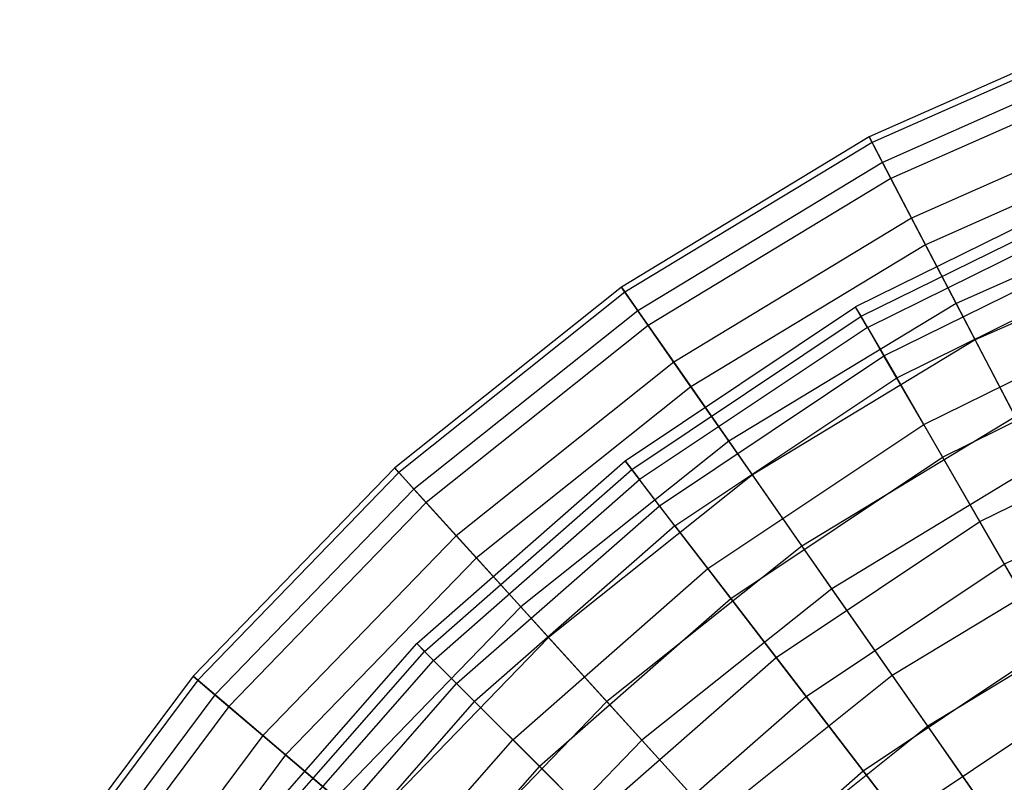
# Model space of a CAD drawing. Extents: x 0.2 to 40.1, y -6.7 to 6.7.
# Tile 297 of 516: x 19.5 to 20.5, y 4.9 to 5.7. Entities that reach past the tile are written whole.
import ezdxf

# ---------------------------------------------------------------- set-up
doc = ezdxf.new("R2010")
doc.units = 0
doc.header["$MEASUREMENT"] = 0
doc.layers.get('0').update_dxf_attribs({"color": 13, "linetype": 'CONTINUOUS'})

# ---------------------------------------------------------------- blocks, each defined once
blk = doc.blocks.new('SNOWBALL_XIV_PM3_STL')
at = {"color": 0}
for p, q in [((20.6522, 5.6686, 15.2437), (20.3756, 5.5462, 15.2437)), ((20.6522, 5.6686, 15.2437), (20.3756, 5.5462, 15.2437)), ((20.6544, 5.6626, 14.9512), (20.3785, 5.5405, 14.9512)), ((20.6544, 5.6626, 14.9512), (20.3785, 5.5405, 14.9512)), ((20.6625, 5.6406, 15.5348), (20.3894, 5.5197, 15.5348)), ((20.6625, 5.6406, 15.5348), (20.3894, 5.5197, 15.5348)), ((20.669, 5.6228, 14.6618), (20.3982, 5.5029, 14.6618)), ((20.669, 5.6228, 14.6618), (20.3982, 5.5029, 14.6618)), ((20.6851, 5.579, 15.8199), (20.4198, 5.4615, 15.8199)), ((20.6851, 5.579, 15.8199), (20.4198, 5.4615, 15.8199)), ((20.6959, 5.5497, 14.3798), (20.4342, 5.4338, 14.3798)), ((20.6959, 5.5497, 14.3798), (20.4342, 5.4338, 14.3798)), ((20.3756, 5.5462, 15.2437), (20.117, 5.3894, 15.2437)), ((20.3756, 5.5462, 15.2437), (20.117, 5.3894, 15.2437)), ((20.3785, 5.5405, 14.9512), (20.1206, 5.3842, 14.9512)), ((20.3785, 5.5405, 14.9512), (20.1206, 5.3842, 14.9512)), ((20.3756, 5.5462, 15.2437), (20.3894, 5.5197, 15.5348)), ((20.3756, 5.5462, 15.2437), (20.3894, 5.5197, 15.5348)), ((20.3785, 5.5405, 14.9512), (20.3756, 5.5462, 15.2437)), ((20.3785, 5.5405, 14.9512), (20.3756, 5.5462, 15.2437)), ((20.3982, 5.5029, 14.6618), (20.3785, 5.5405, 14.9512)), ((20.3982, 5.5029, 14.6618), (20.3785, 5.5405, 14.9512)), ((20.3894, 5.5197, 15.5348), (20.1341, 5.3649, 15.5348)), ((20.3894, 5.5197, 15.5348), (20.1341, 5.3649, 15.5348)), ((20.3894, 5.5197, 15.5348), (20.4198, 5.4615, 15.8199)), ((20.3894, 5.5197, 15.5348), (20.4198, 5.4615, 15.8199)), ((20.3982, 5.5029, 14.6618), (20.1449, 5.3493, 14.6618)), ((20.3982, 5.5029, 14.6618), (20.1449, 5.3493, 14.6618)), ((20.6209, 5.4969, 15.0925), (20.3614, 5.369, 15.0925)), ((20.6209, 5.4969, 15.0925), (20.3614, 5.369, 15.0925)), ((20.4342, 5.4338, 14.3798), (20.3982, 5.5029, 14.6618)), ((20.4342, 5.4338, 14.3798), (20.3982, 5.5029, 14.6618)), ((20.3672, 5.3591, 15.3825), (20.6253, 5.4863, 15.3825)), ((20.3672, 5.3591, 15.3825), (20.6253, 5.4863, 15.3825)), ((20.7198, 5.4848, 16.0947), (20.4662, 5.3725, 16.0947)), ((20.7198, 5.4848, 16.0947), (20.4662, 5.3725, 16.0947)), ((20.3738, 5.3475, 14.8034), (20.6304, 5.474, 14.8034)), ((20.3738, 5.3475, 14.8034), (20.6304, 5.474, 14.8034)), ((20.4198, 5.4615, 15.8199), (20.1716, 5.3111, 15.8199)), ((20.4198, 5.4615, 15.8199), (20.1716, 5.3111, 15.8199)), ((20.4198, 5.4615, 15.8199), (20.4662, 5.3725, 16.0947)), ((20.4198, 5.4615, 15.8199), (20.4662, 5.3725, 16.0947)), ((20.3909, 5.3179, 15.6688), (20.6435, 5.4424, 15.6688)), ((20.3909, 5.3179, 15.6688), (20.6435, 5.4424, 15.6688)), ((20.7347, 5.4444, 14.1096), (20.4861, 5.3344, 14.1096)), ((20.7347, 5.4444, 14.1096), (20.4861, 5.3344, 14.1096)), ((20.4342, 5.4338, 14.3798), (20.1895, 5.2855, 14.3798)), ((20.4342, 5.4338, 14.3798), (20.1895, 5.2855, 14.3798)), ((20.4861, 5.3344, 14.1096), (20.4342, 5.4338, 14.3798)), ((20.4861, 5.3344, 14.1096), (20.4342, 5.4338, 14.3798)), ((20.4042, 5.295, 14.5196), (20.6536, 5.418, 14.5196)), ((20.4042, 5.295, 14.5196), (20.6536, 5.418, 14.5196)), ((20.117, 5.3894, 15.2437), (19.8805, 5.2008, 15.2437)), ((20.117, 5.3894, 15.2437), (19.8805, 5.2008, 15.2437)), ((20.1206, 5.3842, 14.9512), (19.8848, 5.1961, 14.9512)), ((20.1206, 5.3842, 14.9512), (19.8848, 5.1961, 14.9512)), ((20.117, 5.3894, 15.2437), (20.1341, 5.3649, 15.5348)), ((20.117, 5.3894, 15.2437), (20.1341, 5.3649, 15.5348)), ((20.1206, 5.3842, 14.9512), (20.117, 5.3894, 15.2437)), ((20.1206, 5.3842, 14.9512), (20.117, 5.3894, 15.2437)), ((20.1449, 5.3493, 14.6618), (20.1206, 5.3842, 14.9512)), ((20.1449, 5.3493, 14.6618), (20.1206, 5.3842, 14.9512)), ((20.1341, 5.3649, 15.5348), (19.9006, 5.1787, 15.5348)), ((20.1341, 5.3649, 15.5348), (19.9006, 5.1787, 15.5348)), ((20.1209, 5.2082, 15.0925), (20.3614, 5.369, 15.0925)), ((20.1209, 5.2082, 15.0925), (20.3614, 5.369, 15.0925)), ((20.1341, 5.3649, 15.5348), (20.1716, 5.3111, 15.8199)), ((20.1341, 5.3649, 15.5348), (20.1716, 5.3111, 15.8199)), ((20.4662, 5.3725, 16.0947), (20.229, 5.2288, 16.0947)), ((20.4662, 5.3725, 16.0947), (20.229, 5.2288, 16.0947)), ((20.3738, 5.3475, 14.8034), (20.3614, 5.369, 15.0925)), ((20.3738, 5.3475, 14.8034), (20.3614, 5.369, 15.0925)), ((20.3672, 5.3591, 15.3825), (20.3614, 5.369, 15.0925)), ((20.3672, 5.3591, 15.3825), (20.3614, 5.369, 15.0925)), ((20.4324, 5.2461, 15.9469), (20.6752, 5.3659, 15.9469)), ((20.4324, 5.2461, 15.9469), (20.6752, 5.3659, 15.9469)), ((20.4662, 5.3725, 16.0947), (20.5279, 5.2541, 16.355)), ((20.4662, 5.3725, 16.0947), (20.5279, 5.2541, 16.355)), ((20.1279, 5.1992, 15.3825), (20.3672, 5.3591, 15.3825)), ((20.1279, 5.1992, 15.3825), (20.3672, 5.3591, 15.3825)), ((20.3909, 5.3179, 15.6688), (20.3672, 5.3591, 15.3825)), ((20.3909, 5.3179, 15.6688), (20.3672, 5.3591, 15.3825)), ((20.1449, 5.3493, 14.6618), (19.9133, 5.1647, 14.6618)), ((20.1449, 5.3493, 14.6618), (19.9133, 5.1647, 14.6618)), ((20.3738, 5.3475, 14.8034), (20.136, 5.1886, 14.8034)), ((20.3738, 5.3475, 14.8034), (20.136, 5.1886, 14.8034)), ((20.1895, 5.2855, 14.3798), (20.1449, 5.3493, 14.6618)), ((20.1895, 5.2855, 14.3798), (20.1449, 5.3493, 14.6618)), ((20.3738, 5.3475, 14.8034), (20.4042, 5.295, 14.5196)), ((20.3738, 5.3475, 14.8034), (20.4042, 5.295, 14.5196)), ((20.4861, 5.3344, 14.1096), (20.2536, 5.1935, 14.1096)), ((20.4861, 5.3344, 14.1096), (20.2536, 5.1935, 14.1096)), ((20.553, 5.2061, 13.8553), (20.4861, 5.3344, 14.1096)), ((20.553, 5.2061, 13.8553), (20.4861, 5.3344, 14.1096)), ((20.452, 5.2122, 14.2455), (20.6902, 5.3297, 14.2455)), ((20.452, 5.2122, 14.2455), (20.6902, 5.3297, 14.2455)), ((20.1568, 5.1614, 15.6688), (20.3909, 5.3179, 15.6688)), ((20.1568, 5.1614, 15.6688), (20.3909, 5.3179, 15.6688)), ((20.4324, 5.2461, 15.9469), (20.3909, 5.3179, 15.6688)), ((20.4324, 5.2461, 15.9469), (20.3909, 5.3179, 15.6688)), ((20.1716, 5.3111, 15.8199), (19.9447, 5.1301, 15.8199)), ((20.1716, 5.3111, 15.8199), (19.9447, 5.1301, 15.8199)), ((20.1716, 5.3111, 15.8199), (20.229, 5.2288, 16.0947)), ((20.1716, 5.3111, 15.8199), (20.229, 5.2288, 16.0947)), ((20.1729, 5.1405, 14.5196), (20.4042, 5.295, 14.5196)), ((20.1729, 5.1405, 14.5196), (20.4042, 5.295, 14.5196)), ((20.4042, 5.295, 14.5196), (20.452, 5.2122, 14.2455)), ((20.4042, 5.295, 14.5196), (20.452, 5.2122, 14.2455)), ((20.1895, 5.2855, 14.3798), (19.9657, 5.107, 14.3798)), ((20.1895, 5.2855, 14.3798), (19.9657, 5.107, 14.3798)), ((20.2536, 5.1935, 14.1096), (20.1895, 5.2855, 14.3798)), ((20.2536, 5.1935, 14.1096), (20.1895, 5.2855, 14.3798)), ((20.5279, 5.2541, 16.355), (20.3054, 5.1192, 16.355)), ((20.5279, 5.2541, 16.355), (20.3054, 5.1192, 16.355)), ((20.4908, 5.1449, 16.2125), (20.7199, 5.2579, 16.2125)), ((20.4908, 5.1449, 16.2125), (20.7199, 5.2579, 16.2125)), ((20.2072, 5.0957, 15.9469), (20.4324, 5.2461, 15.9469)), ((20.2072, 5.0957, 15.9469), (20.4324, 5.2461, 15.9469)), ((20.4908, 5.1449, 16.2125), (20.4324, 5.2461, 15.9469)), ((20.4908, 5.1449, 16.2125), (20.4324, 5.2461, 15.9469)), ((20.229, 5.2288, 16.0947), (20.0122, 5.0558, 16.0947)), ((20.229, 5.2288, 16.0947), (20.0122, 5.0558, 16.0947)), ((20.229, 5.2288, 16.0947), (20.3054, 5.1192, 16.355)), ((20.229, 5.2288, 16.0947), (20.3054, 5.1192, 16.355)), ((20.2311, 5.0646, 14.2455), (20.452, 5.2122, 14.2455)), ((20.2311, 5.0646, 14.2455), (20.452, 5.2122, 14.2455)), ((20.452, 5.2122, 14.2455), (20.5164, 5.1005, 13.9856)), ((20.452, 5.2122, 14.2455), (20.5164, 5.1005, 13.9856)), ((20.5164, 5.1005, 13.9856), (20.7396, 5.2105, 13.9856)), ((20.5164, 5.1005, 13.9856), (20.7396, 5.2105, 13.9856)), ((19.8805, 5.2008, 15.2437), (19.6701, 4.9835, 15.2437)), ((19.8805, 5.2008, 15.2437), (19.6701, 4.9835, 15.2437)), ((19.8805, 5.2008, 15.2437), (19.9006, 5.1787, 15.5348)), ((19.8805, 5.2008, 15.2437), (19.9006, 5.1787, 15.5348)), ((19.8848, 5.1961, 14.9512), (19.8805, 5.2008, 15.2437)), ((19.8848, 5.1961, 14.9512), (19.8805, 5.2008, 15.2437)), ((19.9034, 5.0175, 15.0925), (20.1209, 5.2082, 15.0925)), ((19.9034, 5.0175, 15.0925), (20.1209, 5.2082, 15.0925)), ((19.9115, 5.0094, 15.3825), (20.1279, 5.1992, 15.3825)), ((19.9115, 5.0094, 15.3825), (20.1279, 5.1992, 15.3825)), ((20.1209, 5.2082, 15.0925), (20.136, 5.1886, 14.8034)), ((20.1279, 5.1992, 15.3825), (20.1209, 5.2082, 15.0925)), ((20.1209, 5.2082, 15.0925), (20.136, 5.1886, 14.8034)), ((20.1279, 5.1992, 15.3825), (20.1209, 5.2082, 15.0925)), ((20.1568, 5.1614, 15.6688), (20.1279, 5.1992, 15.3825)), ((20.1568, 5.1614, 15.6688), (20.1279, 5.1992, 15.3825)), ((20.553, 5.2061, 13.8553), (20.3364, 5.0748, 13.8553)), ((20.553, 5.2061, 13.8553), (20.3364, 5.0748, 13.8553)), ((19.8848, 5.1961, 14.9512), (19.6749, 4.9794, 14.9512)), ((19.8848, 5.1961, 14.9512), (19.6749, 4.9794, 14.9512)), ((19.9133, 5.1647, 14.6618), (19.8848, 5.1961, 14.9512)), ((19.9133, 5.1647, 14.6618), (19.8848, 5.1961, 14.9512)), ((19.9209, 5, 14.8034), (20.136, 5.1886, 14.8034)), ((19.9209, 5, 14.8034), (20.136, 5.1886, 14.8034)), ((20.2536, 5.1935, 14.1096), (20.0411, 5.024, 14.1096)), ((20.2536, 5.1935, 14.1096), (20.0411, 5.024, 14.1096)), ((20.1729, 5.1405, 14.5196), (20.136, 5.1886, 14.8034)), ((20.1729, 5.1405, 14.5196), (20.136, 5.1886, 14.8034)), ((20.3364, 5.0748, 13.8553), (20.2536, 5.1935, 14.1096)), ((20.3364, 5.0748, 13.8553), (20.2536, 5.1935, 14.1096)), ((19.9006, 5.1787, 15.5348), (19.6928, 4.9642, 15.5348)), ((19.9006, 5.1787, 15.5348), (19.6928, 4.9642, 15.5348)), ((19.9006, 5.1787, 15.5348), (19.9447, 5.1301, 15.8199)), ((19.9006, 5.1787, 15.5348), (19.9447, 5.1301, 15.8199)), ((19.9133, 5.1647, 14.6618), (19.7073, 4.9519, 14.6618)), ((19.9133, 5.1647, 14.6618), (19.7073, 4.9519, 14.6618)), ((19.9657, 5.107, 14.3798), (19.9133, 5.1647, 14.6618)), ((19.9657, 5.107, 14.3798), (19.9133, 5.1647, 14.6618)), ((19.9451, 4.9758, 15.6688), (20.1568, 5.1614, 15.6688)), ((19.9451, 4.9758, 15.6688), (20.1568, 5.1614, 15.6688)), ((20.2072, 5.0957, 15.9469), (20.1568, 5.1614, 15.6688)), ((20.2072, 5.0957, 15.9469), (20.1568, 5.1614, 15.6688)), ((20.1729, 5.1405, 14.5196), (19.9638, 4.9571, 14.5196)), ((20.1729, 5.1405, 14.5196), (19.9638, 4.9571, 14.5196)), ((20.1729, 5.1405, 14.5196), (20.2311, 5.0646, 14.2455)), ((20.1729, 5.1405, 14.5196), (20.2311, 5.0646, 14.2455)), ((20.2784, 5.003, 16.2125), (20.4908, 5.1449, 16.2125)), ((20.2784, 5.003, 16.2125), (20.4908, 5.1449, 16.2125)), ((20.5654, 5.0158, 16.4615), (20.4908, 5.1449, 16.2125)), ((20.5654, 5.0158, 16.4615), (20.4908, 5.1449, 16.2125)), ((19.9447, 5.1301, 15.8199), (19.7428, 4.9216, 15.8199)), ((19.9447, 5.1301, 15.8199), (19.7428, 4.9216, 15.8199)), ((19.9447, 5.1301, 15.8199), (20.0122, 5.0558, 16.0947)), ((19.9447, 5.1301, 15.8199), (20.0122, 5.0558, 16.0947)), ((20.3054, 5.1192, 16.355), (20.1019, 4.957, 16.355)), ((20.3054, 5.1192, 16.355), (20.1019, 4.957, 16.355)), ((20.3054, 5.1192, 16.355), (20.3996, 4.9842, 16.5968)), ((20.3054, 5.1192, 16.355), (20.3996, 4.9842, 16.5968)), ((19.9657, 5.107, 14.3798), (19.7666, 4.9014, 14.3798)), ((19.9657, 5.107, 14.3798), (19.7666, 4.9014, 14.3798)), ((20.0411, 5.024, 14.1096), (19.9657, 5.107, 14.3798)), ((20.0411, 5.024, 14.1096), (19.9657, 5.107, 14.3798)), ((20.6041, 5.1081, 16.5968), (20.3996, 4.9842, 16.5968)), ((20.6041, 5.1081, 16.5968), (20.3996, 4.9842, 16.5968)), ((20.0037, 4.9172, 15.9469), (20.2072, 5.0957, 15.9469)), ((20.0037, 4.9172, 15.9469), (20.2072, 5.0957, 15.9469)), ((20.2784, 5.003, 16.2125), (20.2072, 5.0957, 15.9469)), ((20.2784, 5.003, 16.2125), (20.2072, 5.0957, 15.9469)), ((20.3096, 4.9623, 13.9856), (20.5164, 5.1005, 13.9856)), ((20.3096, 4.9623, 13.9856), (20.5164, 5.1005, 13.9856)), ((20.5164, 5.1005, 13.9856), (20.5966, 4.9616, 13.7437)), ((20.5164, 5.1005, 13.9856), (20.5966, 4.9616, 13.7437)), ((20.0314, 4.8895, 14.2455), (20.2311, 5.0646, 14.2455)), ((20.0314, 4.8895, 14.2455), (20.2311, 5.0646, 14.2455)), ((20.3364, 5.0748, 13.8553), (20.1384, 4.9168, 13.8553)), ((20.3364, 5.0748, 13.8553), (20.1384, 4.9168, 13.8553)), ((20.2311, 5.0646, 14.2455), (20.3096, 4.9623, 13.9856)), ((20.2311, 5.0646, 14.2455), (20.3096, 4.9623, 13.9856)), ((20.4366, 4.9312, 13.6209), (20.3364, 5.0748, 13.8553)), ((20.4366, 4.9312, 13.6209), (20.3364, 5.0748, 13.8553)), ((20.0122, 5.0558, 16.0947), (19.8192, 4.8566, 16.0947)), ((20.0122, 5.0558, 16.0947), (19.8192, 4.8566, 16.0947)), ((20.0122, 5.0558, 16.0947), (20.1019, 4.957, 16.355)), ((20.0122, 5.0558, 16.0947), (20.1019, 4.957, 16.355)), ((20.634, 5.0509, 13.6209), (20.4366, 4.9312, 13.6209)), ((20.634, 5.0509, 13.6209), (20.4366, 4.9312, 13.6209)), ((20.0411, 5.024, 14.1096), (19.852, 4.8287, 14.1096)), ((20.0411, 5.024, 14.1096), (19.852, 4.8287, 14.1096)), ((20.1384, 4.9168, 13.8553), (20.0411, 5.024, 14.1096)), ((20.1384, 4.9168, 13.8553), (20.0411, 5.024, 14.1096)), ((19.7126, 4.8, 15.0925), (19.9034, 5.0175, 15.0925)), ((19.7126, 4.8, 15.0925), (19.9034, 5.0175, 15.0925)), ((19.9115, 5.0094, 15.3825), (19.9034, 5.0175, 15.0925)), ((19.9115, 5.0094, 15.3825), (19.9034, 5.0175, 15.0925)), ((19.9034, 5.0175, 15.0925), (19.9209, 5, 14.8034)), ((19.9034, 5.0175, 15.0925), (19.9209, 5, 14.8034)), ((20.3692, 4.8847, 16.4615), (20.5654, 5.0158, 16.4615)), ((20.3692, 4.8847, 16.4615), (20.5654, 5.0158, 16.4615)), ((19.7217, 4.793, 15.3825), (19.9115, 5.0094, 15.3825)), ((19.7217, 4.793, 15.3825), (19.9115, 5.0094, 15.3825)), ((19.9451, 4.9758, 15.6688), (19.9115, 5.0094, 15.3825)), ((19.9451, 4.9758, 15.6688), (19.9115, 5.0094, 15.3825)), ((20.0863, 4.8345, 16.2125), (20.2784, 5.003, 16.2125)), ((20.0863, 4.8345, 16.2125), (20.2784, 5.003, 16.2125)), ((20.3692, 4.8847, 16.4615), (20.2784, 5.003, 16.2125)), ((20.3692, 4.8847, 16.4615), (20.2784, 5.003, 16.2125)), ((19.7323, 4.7849, 14.8034), (19.9209, 5, 14.8034)), ((19.7323, 4.7849, 14.8034), (19.9209, 5, 14.8034)), ((19.9209, 5, 14.8034), (19.9638, 4.9571, 14.5196)), ((19.9209, 5, 14.8034), (19.9638, 4.9571, 14.5196)), ((19.6701, 4.9835, 15.2437), (19.4892, 4.7411, 15.2437)), ((19.6701, 4.9835, 15.2437), (19.4892, 4.7411, 15.2437)), ((19.6701, 4.9835, 15.2437), (19.6928, 4.9642, 15.5348)), ((19.6701, 4.9835, 15.2437), (19.6928, 4.9642, 15.5348)), ((19.6749, 4.9794, 14.9512), (19.6701, 4.9835, 15.2437)), ((19.6749, 4.9794, 14.9512), (19.6701, 4.9835, 15.2437)), ((20.3996, 4.9842, 16.5968), (20.2127, 4.8351, 16.5968)), ((20.3996, 4.9842, 16.5968), (20.2127, 4.8351, 16.5968)), ((20.3996, 4.9842, 16.5968), (20.5102, 4.8256, 16.8163)), ((20.3996, 4.9842, 16.5968), (20.5102, 4.8256, 16.8163)), ((19.6749, 4.9794, 14.9512), (19.4945, 4.7377, 14.9512)), ((19.6749, 4.9794, 14.9512), (19.4945, 4.7377, 14.9512)), ((19.7073, 4.9519, 14.6618), (19.6749, 4.9794, 14.9512)), ((19.7073, 4.9519, 14.6618), (19.6749, 4.9794, 14.9512)), ((19.7594, 4.7641, 15.6688), (19.9451, 4.9758, 15.6688)), ((19.7594, 4.7641, 15.6688), (19.9451, 4.9758, 15.6688)), ((20.0037, 4.9172, 15.9469), (19.9451, 4.9758, 15.6688)), ((20.0037, 4.9172, 15.9469), (19.9451, 4.9758, 15.6688)), ((19.6928, 4.9642, 15.5348), (19.5142, 4.7249, 15.5348)), ((19.6928, 4.9642, 15.5348), (19.5142, 4.7249, 15.5348)), ((19.6928, 4.9642, 15.5348), (19.7428, 4.9216, 15.8199)), ((19.6928, 4.9642, 15.5348), (19.7428, 4.9216, 15.8199)), ((20.1226, 4.7983, 13.9856), (20.3096, 4.9623, 13.9856)), ((20.1226, 4.7983, 13.9856), (20.3096, 4.9623, 13.9856)), ((20.3096, 4.9623, 13.9856), (20.4073, 4.8351, 13.7437)), ((20.3096, 4.9623, 13.9856), (20.4073, 4.8351, 13.7437)), ((19.7073, 4.9519, 14.6618), (19.5301, 4.7145, 14.6618)), ((19.7073, 4.9519, 14.6618), (19.5301, 4.7145, 14.6618)), ((19.7666, 4.9014, 14.3798), (19.7073, 4.9519, 14.6618)), ((19.7666, 4.9014, 14.3798), (19.7073, 4.9519, 14.6618)), ((19.7804, 4.7479, 14.5196), (19.9638, 4.9571, 14.5196)), ((19.7804, 4.7479, 14.5196), (19.9638, 4.9571, 14.5196)), ((20.1019, 4.957, 16.355), (19.9209, 4.77, 16.355)), ((20.1019, 4.957, 16.355), (19.9209, 4.77, 16.355)), ((20.0314, 4.8895, 14.2455), (19.9638, 4.9571, 14.5196)), ((20.0314, 4.8895, 14.2455), (19.9638, 4.9571, 14.5196)), ((20.1019, 4.957, 16.355), (20.2127, 4.8351, 16.5968)), ((20.1019, 4.957, 16.355), (20.2127, 4.8351, 16.5968)), ((20.4073, 4.8351, 13.7437), (20.5966, 4.9616, 13.7437)), ((20.4073, 4.8351, 13.7437), (20.5966, 4.9616, 13.7437)), ((20.4366, 4.9312, 13.6209), (20.2561, 4.7873, 13.6209)), ((20.4366, 4.9312, 13.6209), (20.2561, 4.7873, 13.6209)), ((20.5525, 4.765, 13.4099), (20.4366, 4.9312, 13.6209)), ((20.5525, 4.765, 13.4099), (20.4366, 4.9312, 13.6209)), ((19.7428, 4.9216, 15.8199), (19.5692, 4.6891, 15.8199)), ((19.7428, 4.9216, 15.8199), (19.5692, 4.6891, 15.8199)), ((19.7428, 4.9216, 15.8199), (19.8192, 4.8566, 16.0947)), ((19.7428, 4.9216, 15.8199), (19.8192, 4.8566, 16.0947)), ((19.8251, 4.7136, 15.9469), (20.0037, 4.9172, 15.9469)), ((19.8251, 4.7136, 15.9469), (20.0037, 4.9172, 15.9469)), ((20.1384, 4.9168, 13.8553), (19.9622, 4.7349, 13.8553)), ((20.1384, 4.9168, 13.8553), (19.9622, 4.7349, 13.8553)), ((20.0863, 4.8345, 16.2125), (20.0037, 4.9172, 15.9469)), ((20.0863, 4.8345, 16.2125), (20.0037, 4.9172, 15.9469)), ((20.2561, 4.7873, 13.6209), (20.1384, 4.9168, 13.8553)), ((20.2561, 4.7873, 13.6209), (20.1384, 4.9168, 13.8553)), ((19.7666, 4.9014, 14.3798), (19.5954, 4.672, 14.3798)), ((19.7666, 4.9014, 14.3798), (19.5954, 4.672, 14.3798)), ((19.852, 4.8287, 14.1096), (19.7666, 4.9014, 14.3798)), ((19.852, 4.8287, 14.1096), (19.7666, 4.9014, 14.3798)), ((20.0314, 4.8895, 14.2455), (19.8562, 4.6898, 14.2455)), ((20.0314, 4.8895, 14.2455), (19.8562, 4.6898, 14.2455)), ((20.0314, 4.8895, 14.2455), (20.1226, 4.7983, 13.9856)), ((20.0314, 4.8895, 14.2455), (20.1226, 4.7983, 13.9856)), ((20.1917, 4.7291, 16.4615), (20.3692, 4.8847, 16.4615)), ((20.1917, 4.7291, 16.4615), (20.3692, 4.8847, 16.4615)), ((20.4781, 4.7427, 16.6899), (20.3692, 4.8847, 16.4615)), ((20.4781, 4.7427, 16.6899), (20.3692, 4.8847, 16.4615))]:
    blk.add_line(p, q, dxfattribs=at)
blk = doc.blocks.new('GRUPUJ_1')
at = {"color": 0}
blk.add_blockref('SNOWBALL_XIV_PM3_STL', (-0.2062, 6.6596, -0.5119), dxfattribs=at)

msp = doc.modelspace()

# ---------------------------------------------------------------- block references
at = {"color": 0}
msp.add_blockref('GRUPUJ_1', (0.2062, -6.6596, 0.5119), dxfattribs=at)

doc.saveas('drawing.dxf')
